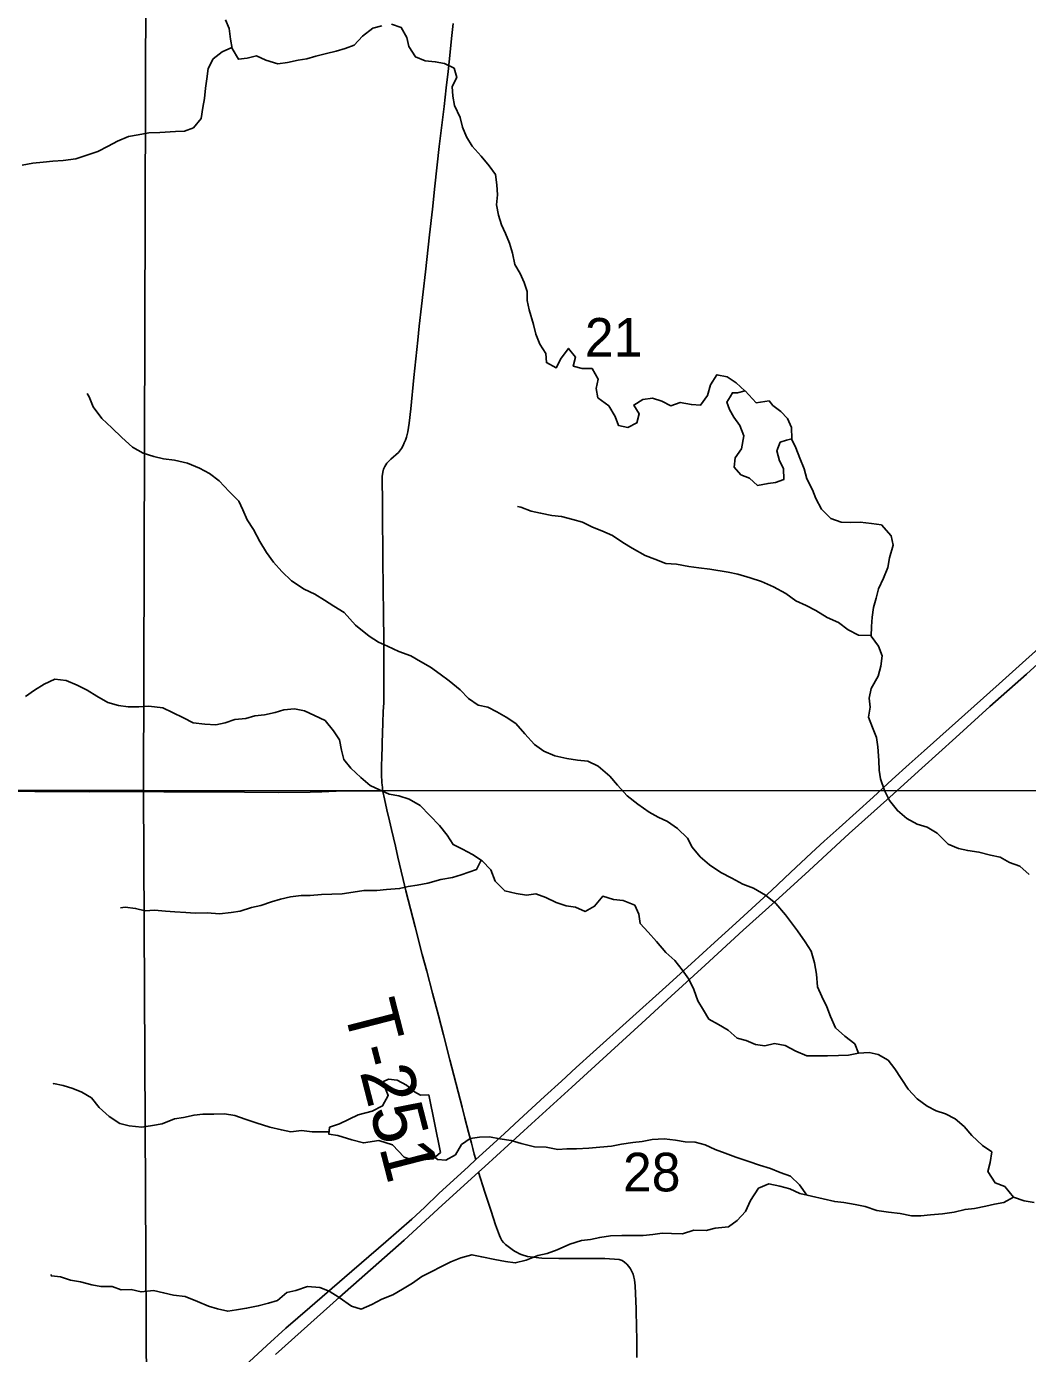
# Model space of a CAD drawing. Extents: x 1874609 to 2204689, y 815661 to 1281160.
# Drawn here: x 2054618 to 2060340, y 1064307 to 1071892 of the extents above; entities that cross this region are included whole.
import ezdxf

# ---------------------------------------------------------------- set-up
doc = ezdxf.new("R2010")
doc.units = 0
for name, color, linetype in [('GM_X_Minor_Lake', 7, 'Continuous'), ('GM_X_Minor_River', 7, 'Continuous'), ('GM_X_Section', 7, 'Continuous'), ('GM_X_Section_Text', 7, 'Continuous'), ('GM_X_Township_Road', 7, 'Continuous'), ('GM_X_Township_Road_Text', 7, 'Continuous'), ('GM_X_US_Route', 7, 'Continuous')]:
    doc.layers.add(name, color=color, linetype=linetype)

msp = doc.modelspace()

# ---------------------------------------------------------------- linework, layer by layer
at = {"layer": 'GM_X_Minor_Lake'}
for points in [[(2058725.6, 1069809.8), (2058681.5, 1069798.2), (2058653.5, 1069798.5), (2058639.3, 1069774.6), (2058621, 1069744.7), (2058636.7, 1069702.5), (2058660.3, 1069658.2), (2058695.9, 1069611.8), (2058719.3, 1069551.5), (2058704.7, 1069477.5), (2058668.3, 1069425.8), (2058663.8, 1069373.7), (2058701.5, 1069329.3), (2058751.3, 1069310.8), (2058796.9, 1069268.3), (2058857, 1069279.7), (2058899, 1069285.3), (2058947.2, 1069302.9), (2058945.7, 1069365), (2058922.1, 1069409.3), (2058906.6, 1069465.5), (2058927, 1069515.4), (2058963.1, 1069527.1), (2058993.1, 1069534.8), (2058991.7, 1069598.9), (2058968.1, 1069651.2), (2058930.5, 1069691.6), (2058884.8, 1069726.1), (2058863, 1069752.4), (2058788.9, 1069741.1)], [(2058788.9, 1069741.1), (2058725.6, 1069809.8)], [(2056917.8, 1065784.9), (2056869.8, 1065783.4), (2056836, 1065801.8), (2056790.3, 1065840.3), (2056736.6, 1065868.8), (2056686.6, 1065875.3), (2056658.5, 1065861.6), (2056666.2, 1065829.5), (2056685.8, 1065781.2), (2056653.3, 1065721.4), (2056593.1, 1065691.9), (2056512.9, 1065670.7), (2056406.5, 1065619.6), (2056350.4, 1065600.2), (2056346, 1065560.1), (2056398, 1065553.6), (2056477.7, 1065528.8), (2056543.6, 1065510.1), (2056631.6, 1065523.3), (2056709.4, 1065498.5), (2056776.8, 1065429.7), (2056836.6, 1065407.1), (2056900.7, 1065416.5), (2056942.7, 1065420.1), (2056985, 1065455.8)], [(2056985, 1065455.8), (2056917.8, 1065784.9)]]:
    msp.add_lwpolyline(points, dxfattribs=at)
at = {"layer": 'GM_X_Minor_River'}
for points in [[(2055754.6, 1071930), (2055776.1, 1071879.8), (2055783.6, 1071819.6), (2055793.1, 1071765.4), (2055828.6, 1071705), (2055878.6, 1071710.5), (2055932.7, 1071724), (2055986.5, 1071699.4), (2056054.3, 1071678.7), (2056110.4, 1071686.2), (2056170.5, 1071699.6), (2056220.5, 1071707.1), (2056270.6, 1071722.7), (2056332.7, 1071738.1), (2056386.8, 1071751.6), (2056438.9, 1071765.1), (2056491.1, 1071784.6), (2056537.5, 1071836.3), (2056597.9, 1071881.8), (2056648, 1071895.3)], [(2056704.1, 1071904.8), (2056759.9, 1071886.2), (2056791.4, 1071829.8), (2056802.9, 1071777.6), (2056840.4, 1071719.1), (2056896.2, 1071694.6), (2056954.1, 1071690), (2057008, 1071679.5), (2057061.8, 1071652.9), (2057077.3, 1071600.7), (2057050.9, 1071548.8), (2057054.4, 1071492.7), (2057064, 1071440.5), (2057097.4, 1071372.1), (2057110.9, 1071315.9), (2057132.4, 1071261.6), (2057166, 1071207.2), (2057217.5, 1071150.6), (2057263, 1071096.1), (2057298.5, 1071045.6), (2057306, 1070987.5), (2057309.5, 1070929.3), (2057305.1, 1070873.3), (2057316.5, 1070813.1), (2057332.1, 1070758.8), (2057355.6, 1070708.5), (2057379.2, 1070654.2), (2057396.7, 1070596), (2057410.1, 1070531.7), (2057439.7, 1070479.4), (2057463.2, 1070429.1), (2057478.8, 1070376.8), (2057480.3, 1070324.7), (2057491.9, 1070272.5), (2057515.2, 1070188.2), (2057528.7, 1070134), (2057552.2, 1070075.6), (2057585.7, 1070023.2), (2057589.3, 1069971.1), (2057645, 1069940.5), (2057673.5, 1069996.3), (2057715.9, 1070052), (2057755.5, 1070001.5), (2057743, 1069949.6), (2057794.9, 1069937.1), (2057850.9, 1069936.5), (2057886.4, 1069876.1), (2057873.9, 1069822.1), (2057883.5, 1069769.9), (2057947, 1069723.2), (2057982.5, 1069662.8), (2058002.1, 1069610.5), (2058056, 1069600), (2058106.2, 1069625.5), (2058120.6, 1069677.5), (2058089, 1069727.9), (2058141.3, 1069759.4)], [(2055792.1, 1071770.9), (2055735, 1071747.9), (2055684.7, 1071706.3), (2055656.2, 1071652.5), (2055647.7, 1071592.5), (2055641.2, 1071538.5), (2055634.7, 1071480.5), (2055626.3, 1071428.5), (2055615.8, 1071366.5), (2055571.3, 1071312.8), (2055521.2, 1071293.3), (2055469.2, 1071291.8), (2055379.2, 1071286.6), (2055317.2, 1071283.2), (2055255.1, 1071271.8), (2055201, 1071262.3), (2055136.8, 1071236.9), (2055084.6, 1071207.4), (2055024.4, 1071177.9), (2054950.2, 1071152.6), (2054900, 1071135.1), (2054826, 1071125.8), (2054768, 1071122.3), (2054711.9, 1071116.9), (2054653.9, 1071111.4), (2054591.8, 1071100)], [(2058141.3, 1069759.4), (2058195.4, 1069766.9), (2058249.2, 1069750.4), (2058301, 1069723.8), (2058355.1, 1069743.3), (2058419, 1069730.7), (2058470.9, 1069728.2), (2058511.4, 1069781.8), (2058527.9, 1069843.8), (2058564.4, 1069901.5), (2058622.3, 1069888.9), (2058674, 1069854.4), (2058723.6, 1069809.3)], [(2059373.1, 1066023.5), (2059353.5, 1066075.8), (2059295.9, 1066120.4), (2059242.3, 1066169), (2059212.9, 1066233.4), (2059193.4, 1066287.7), (2059163.9, 1066348.1), (2059140.4, 1066402.4), (2059133, 1066474.6), (2059121.5, 1066538.8), (2059104.1, 1066607.1), (2059068.6, 1066659.5), (2059025.1, 1066722), (2058955.9, 1066814.8), (2058900.5, 1066879.5), (2058842.9, 1066926.1), (2058773.3, 1066966.8), (2058713.5, 1066989.5), (2058649.8, 1067024.1), (2058586.1, 1067056.8), (2058522.5, 1067099.5), (2058468.9, 1067146.1), (2058423.4, 1067200.6), (2058395.8, 1067253), (2058338.3, 1067307.6), (2058282.7, 1067348.2), (2058228.9, 1067372.8), (2058177.2, 1067401.3), (2058111.6, 1067446), (2058052, 1067494.7), (2057996.5, 1067555.3), (2057953, 1067605.8), (2057885.5, 1067664.6), (2057825.8, 1067693.2), (2057767.8, 1067697.8), (2057705.9, 1067708.4), (2057638.1, 1067723.1), (2057574.3, 1067749.7), (2057520.7, 1067788.3), (2057467.2, 1067848.9), (2057415.7, 1067907.5), (2057360.1, 1067944.1), (2057306.3, 1067974.7), (2057254.6, 1068001.2), (2057198.7, 1068011.8), (2057145, 1068050.4), (2057097.5, 1068100.9), (2057033.9, 1068151.6), (2056982.3, 1068190.2), (2056926.6, 1068228.8), (2056868.9, 1068261.4), (2056815.2, 1068294), (2056745.4, 1068318.7), (2056681.7, 1068349.4), (2056629.9, 1068371.9), (2056576.2, 1068406.5), (2056498.8, 1068469.3), (2056433.4, 1068542.1), (2056373.8, 1068578.7), (2056320.1, 1068613.3), (2056266.4, 1068647.9), (2056204.6, 1068676.5), (2056133.1, 1068723.3), (2056077.5, 1068775.9), (2056030, 1068830.5), (2055988.5, 1068884.9), (2055951, 1068947.4), (2055915.6, 1069015.9), (2055878.1, 1069072.3), (2055854.6, 1069128.6), (2055831, 1069178.9), (2055775.5, 1069233.6), (2055718.1, 1069294.2), (2055664.4, 1069336.8), (2055606.7, 1069367.4), (2055537, 1069396.1), (2055463.2, 1069412.9), (2055401.2, 1069421.5), (2055345.4, 1069434.1), (2055283.5, 1069452.7), (2055223.9, 1069487.3), (2055162.3, 1069542), (2055104.8, 1069598.7), (2055047.3, 1069651.3), (2054997.9, 1069717.9), (2054976.4, 1069774.2), (2054964.6, 1069794.3)], [(2059944.9, 1067193.8), (2059887.1, 1067218.4), (2059823.6, 1067281.1), (2059766, 1067315.8), (2059710.1, 1067332.3), (2059650.4, 1067365), (2059596.8, 1067409.6), (2059551.3, 1067468.1), (2059521.8, 1067524.5), (2059500.4, 1067590.8), (2059492.8, 1067640.9), (2059489.3, 1067697.1), (2059484, 1067775.2), (2059476.4, 1067827.4), (2059454.9, 1067885.7), (2059431.4, 1067944), (2059439.9, 1068002), (2059434.3, 1068052.2), (2059446.8, 1068108.1), (2059485.4, 1068177.9), (2059501.9, 1068235.8), (2059508.4, 1068293.8), (2059488.9, 1068350.1), (2059445.4, 1068406.6), (2059447.8, 1068462.7), (2059452.3, 1068514.7), (2059458.8, 1068570.8), (2059475.2, 1068624.7), (2059487.7, 1068676.6), (2059516.2, 1068738.4), (2059540.7, 1068800.3), (2059551.1, 1068854.3), (2059571.7, 1068926.2), (2059560.2, 1068980.4), (2059504.8, 1069043), (2059448.9, 1069051.6), (2059382.9, 1069058.2), (2059330.9, 1069056.8), (2059275, 1069059.3), (2059215.2, 1069079.9), (2059161.6, 1069132.5), (2059130.2, 1069192.9), (2059110.6, 1069243.2), (2059079.1, 1069305.6), (2059063.6, 1069363.8), (2059038.2, 1069424.2), (2059014.7, 1069482.5), (2058991.1, 1069534.3)], [(2059445.5, 1068410.1), (2059373.4, 1068413.3), (2059315.7, 1068443.9), (2059260.1, 1068484.5), (2059194.3, 1068513.2), (2059130.7, 1068553.9), (2059075, 1068582.5), (2059015.2, 1068609.1), (2058957.6, 1068651.7), (2058887.9, 1068688.5), (2058820.2, 1068719.2), (2058754.4, 1068739.9), (2058684.6, 1068760.6), (2058628.7, 1068773.1), (2058524.9, 1068790.2), (2058461, 1068796.8), (2058403.1, 1068805.4), (2058333.2, 1068818.1), (2058273.3, 1068822.6), (2058209.5, 1068847.3), (2058153.7, 1068867.9), (2058080.1, 1068910.7), (2058026.4, 1068943.2), (2057966.7, 1068981.9), (2057907, 1069008.5), (2057853.2, 1069029.1), (2057795.4, 1069057.7), (2057741.6, 1069074.2), (2057675.7, 1069090.9), (2057619.8, 1069097.4), (2057555.9, 1069110.1), (2057502, 1069120.6), (2057444.3, 1069145.2), (2057424.3, 1069147.4)], [(2056088.8, 1067986.6), (2056038.7, 1067971), (2055978.6, 1067957.6), (2055922.6, 1067952.1), (2055870.4, 1067936.6), (2055808.4, 1067931.2), (2055752.3, 1067911.7), (2055700.2, 1067900.2), (2055636.2, 1067904.8), (2055570.3, 1067911.5), (2055514.6, 1067940.1), (2055452.9, 1067970.7), (2055397.1, 1067997.3), (2055317.2, 1068006.1), (2055259.2, 1068002.6), (2055199.2, 1068003.2), (2055143.3, 1068009.8), (2055081.5, 1068028.4), (2055019.8, 1068063.1), (2054964.1, 1068097.7), (2054906.3, 1068126.3), (2054844.6, 1068152.9), (2054778.7, 1068161.6), (2054718.5, 1068132.1), (2054662.2, 1068098.6), (2054611.9, 1068063)], [(2060377.5, 1065170.3), (2060321.6, 1065178.9), (2060259.8, 1065199.5), (2060210.3, 1065262.1), (2060154.5, 1065282.7), (2060113.1, 1065347.2), (2060127.5, 1065399.1), (2060136, 1065459.2), (2060082.4, 1065495.8), (2060020.9, 1065552.4), (2059977.3, 1065604.9), (2059925.7, 1065647.5), (2059872, 1065676.1), (2059818.1, 1065694.6), (2059766.4, 1065721.2), (2059708.7, 1065761.8), (2059657.2, 1065818.4), (2059582.2, 1065933.3), (2059542.7, 1065983.8), (2059487, 1066016.4), (2059435.1, 1066026.9), (2059373.1, 1066023.5), (2059317, 1066012), (2059259, 1066010.6), (2059197, 1066007.2), (2059079, 1066008.3), (2059015.3, 1066035), (2058955.6, 1066067.6), (2058893.7, 1066078.2), (2058837.6, 1066064.8), (2058785.7, 1066073.3), (2058731.9, 1066095.8), (2058680, 1066108.4), (2058628.4, 1066154.9), (2058572.7, 1066187.5), (2058519, 1066218.1), (2058487.4, 1066268.5), (2058455.9, 1066322.9), (2058432.5, 1066387.2), (2058403, 1066445.6), (2058365.4, 1066500.1), (2058323.9, 1066552.5), (2058272.3, 1066599.1), (2058218.9, 1066661.7), (2058171.3, 1066714.3), (2058125.8, 1066764.8), (2058118.2, 1066817), (2058094.7, 1066869.3), (2058028.9, 1066896), (2057973, 1066902.5), (2057913.2, 1066921.1), (2057864.7, 1066863.5), (2057810.5, 1066834), (2057756.7, 1066858.5), (2057702.8, 1066865.1), (2057644.9, 1066883.7), (2057587.2, 1066912.3), (2057529.4, 1066934.9), (2057475.4, 1066927.4), (2057417.4, 1066936), (2057351.6, 1066950.6), (2057296.1, 1067007.3), (2057272.6, 1067071.6), (2057223.1, 1067122.1), (2057167.4, 1067158.8), (2057109.7, 1067189.4), (2057055.9, 1067215.9), (2057022.4, 1067270.3), (2056978.9, 1067324.8), (2056867.9, 1067438.1), (2056804.2, 1067474.8), (2056746.4, 1067493.4), (2056690.5, 1067503.9), (2056634.7, 1067528.5), (2056583, 1067553.1), (2056529.4, 1067599.6), (2056471.8, 1067652.3), (2056432.3, 1067702.8), (2056418.7, 1067755), (2056407.2, 1067815.2), (2056371.7, 1067865.6), (2056324.2, 1067924.2), (2056264.5, 1067952.8), (2056206.7, 1067979.4), (2056148.8, 1067992), (2056088.8, 1067986.6)], [(2060349.5, 1067043.7), (2060295.9, 1067092.3), (2060238.1, 1067112.9), (2060184.4, 1067143.4), (2060128.5, 1067156), (2060062.6, 1067172.7), (2059998.7, 1067181.3), (2059944.9, 1067193.8)], [(2057215.9, 1067126.8), (2057190.7, 1067072.4), (2057102.4, 1067043.2), (2057052.3, 1067027.6), (2056986.3, 1067016.3), (2056912.1, 1066995), (2056850, 1066983.6), (2056800, 1066976), (2056749.9, 1066964.5), (2056675.9, 1066959.2), (2056619.8, 1066953.7), (2056545.8, 1066952.4), (2056485.8, 1066943), (2056421.7, 1066933.6), (2056363.7, 1066932.2), (2056303.7, 1066930.8), (2056239.7, 1066925.4), (2056187.7, 1066923.9), (2056125.7, 1066916.5), (2056069.6, 1066903), (2056017.5, 1066887.5), (2055957.3, 1066868), (2055903.2, 1066856.5), (2055839.1, 1066835.1), (2055787, 1066827.6), (2055721, 1066820.3), (2055651, 1066824.9), (2055581, 1066823.6), (2055529.1, 1066828.1), (2055465.1, 1066830.8), (2055411.2, 1066835.3), (2055349.2, 1066839.9), (2055295.2, 1066836.4), (2055241.4, 1066851), (2055181.4, 1066857.6), (2055155.4, 1066853.8)], [(2056347.6, 1065574.2), (2056250.2, 1065573.1), (2056190.3, 1065581.7), (2056128.2, 1065574.3), (2056074.3, 1065584.8), (2056008.5, 1065599.5), (2055930.7, 1065624.3), (2055866.9, 1065646.9), (2055809.1, 1065667.5), (2055749.2, 1065676.1), (2055689.2, 1065674.7), (2055625.2, 1065675.3), (2055575.2, 1065669.8), (2055515.1, 1065656.4), (2055463.1, 1065648.9), (2055392.8, 1065619.5), (2055336.8, 1065610), (2055276.7, 1065600.6), (2055204.8, 1065607.3), (2055150.9, 1065621.9), (2055089.3, 1065660.5), (2055033.7, 1065713.1), (2054988.2, 1065767.7), (2054934.5, 1065800.3), (2054882.7, 1065820.8), (2054826.9, 1065839.4), (2054771, 1065849.9), (2054772.9, 1065845.9)], [(2059078.9, 1065212.1), (2059036.8, 1065271.5), (2058985.2, 1065320.1), (2058925.4, 1065340.7), (2058871.6, 1065363.3), (2058807.8, 1065383.9), (2058746, 1065404.6), (2058672.2, 1065429.3), (2058612.4, 1065451.9), (2058554.6, 1065472.5), (2058496.9, 1065499.1), (2058441, 1065513.7), (2058383.1, 1065516.3), (2058327.2, 1065526.8), (2058263.2, 1065533.5), (2058195.2, 1065530.1), (2058137.1, 1065518.7), (2058083.1, 1065513.2), (2058019.1, 1065503.8), (2057961, 1065492.3), (2057895, 1065487), (2057832.9, 1065479.6), (2057760.9, 1065476.2), (2057706.9, 1065476.8), (2057654.9, 1065473.3), (2057589, 1065485.9), (2057521.1, 1065488.6), (2057445.3, 1065507.4), (2057387.4, 1065524), (2057323.5, 1065534.6), (2057263.6, 1065545.2), (2057207.6, 1065543.7), (2057153.6, 1065536.2), (2057103.3, 1065500.7), (2057070.8, 1065442.9), (2057014.6, 1065411.4), (2056967.4, 1065416.5), (2056952.5, 1065428.4)], [(2060259.8, 1065199.5), (2060205.5, 1065170), (2060151.5, 1065160.5), (2060101.4, 1065149), (2060037.3, 1065135.6), (2059983.3, 1065130.1), (2059921.2, 1065114.7), (2059855.1, 1065105.3), (2059785.1, 1065100), (2059731.1, 1065094.5), (2059677.1, 1065093), (2059611.2, 1065107.7), (2059545.3, 1065114.3), (2059479.4, 1065125), (2059411.6, 1065147.7), (2059355.7, 1065158.2), (2059289.8, 1065168.9), (2059237.9, 1065175.4), (2059038.3, 1065221.4), (2058980.6, 1065248), (2058924.7, 1065262.6), (2058860.9, 1065277.2), (2058802.7, 1065251.8), (2058756.1, 1065182.1), (2058727.6, 1065118.3), (2058681.1, 1065066.6), (2058630.9, 1065031.1), (2058554.8, 1065023.8), (2058502.7, 1065010.3), (2058432.7, 1065011), (2058368.6, 1064991.6), (2058304.6, 1064992.2), (2058250.7, 1064994.7), (2058198.6, 1064987.2), (2058142.6, 1064981.7), (2058074.6, 1064980.4), (2058020.6, 1064980.9), (2057956.6, 1064979.5), (2057894.6, 1064970.1), (2057842.5, 1064958.6), (2057790.4, 1064953.1), (2057724.3, 1064931.7), (2057652, 1064898.4), (2057593.9, 1064878.9), (2057539.8, 1064867.4), (2057473.6, 1064840), (2057411.5, 1064824.6), (2057355.6, 1064833.1), (2057295.7, 1064843.7), (2057219.8, 1064858.5), (2057163.9, 1064871.1), (2057099.8, 1064853.7), (2057043.6, 1064830.2), (2056989.4, 1064804.6), (2056931.2, 1064773.2), (2056877, 1064747.6), (2056824.6, 1064708.1), (2056766.4, 1064674.6), (2056712.1, 1064641.1), (2056647.9, 1064617.7), (2056591.7, 1064586.2), (2056531.5, 1064560.7), (2056475.6, 1064577.3), (2056404.1, 1064626), (2056348.4, 1064662.6), (2056294.6, 1064683.2), (2056224.7, 1064689.9), (2056156.5, 1064666.5), (2056106.4, 1064655), (2056052, 1064609.4), (2055999.9, 1064593.9), (2055941.8, 1064578.4), (2055875.7, 1064565.1), (2055817.6, 1064555.6), (2055767.6, 1064548.1), (2055709.7, 1064562.7), (2055657.9, 1064577.2), (2055594.1, 1064603.9), (2055524.4, 1064632.6), (2055458.5, 1064639.3), (2055400.6, 1064653.8), (2055342.7, 1064666.4), (2055272.7, 1064659.1), (2055214.8, 1064671.7), (2055158.8, 1064670.2), (2055107, 1064688.8), (2055043, 1064689.4), (2054991.1, 1064699.9), (2054925.3, 1064716.6), (2054869.4, 1064725.1), (2054811.6, 1064745.7), (2054759.6, 1064750.2), (2054755.7, 1064758.3)]]:
    msp.add_lwpolyline(points, dxfattribs=at)
at = {"layer": 'GM_X_Section'}
for points in [[(2055300.6, 1072817.3), (2055287, 1067524.1), (2050065.8, 1067532), (2050065.3, 1072821.1)], [(2060623.8, 1072847.8), (2060730.3, 1067523), (2055287, 1067524.1), (2055300.6, 1072817.3)], [(2055287, 1067524.1), (2055313.6, 1062177.1), (2052406, 1062140.9), (2050158.4, 1062213.2), (2050065.8, 1067532)], [(2060730.3, 1067523), (2060745.3, 1062047.8), (2058105.7, 1062064.7), (2056081.9, 1062209.8), (2055313.6, 1062177.1), (2055287, 1067524.1)]]:
    msp.add_lwpolyline(points, close=True, dxfattribs=at)
at = {"layer": 'GM_X_Township_Road'}
for points in [[(2056654.8, 1067522.5), (2056653.3, 1067532.1), (2056651.8, 1067543.6), (2056650.4, 1067555.4), (2056649.3, 1067569.6), (2056648.3, 1067584.9), (2056647.6, 1067600.8), (2056647.1, 1067617), (2056646.9, 1067633.3), (2056647, 1067649.6), (2056648.8, 1067730.8), (2056649.9, 1067763.4), (2056650.4, 1067779.7), (2056650.8, 1067796), (2056654.5, 1067910.7), (2056657.1, 1067976.2), (2056659.3, 1068025.5), (2056659.4, 1068091.3), (2056659.4, 1068140.3), (2056660, 1068222.4), (2056659.5, 1068320.8), (2056660.4, 1068419.1), (2056658.8, 1068501.2), (2056655.7, 1068714.3), (2056654.6, 1068812.6), (2056654.2, 1068927.5), (2056653.4, 1069042.3), (2056652.8, 1069192.7), (2056651.3, 1069285.1), (2056651.3, 1069320), (2056654.4, 1069344.2), (2056657.4, 1069360.9), (2056665, 1069377.6), (2056677.1, 1069395.8), (2056699.9, 1069418.5), (2056743.8, 1069456.4), (2056760.5, 1069479.1), (2056770, 1069497), (2056777.4, 1069512.1), (2056783.7, 1069527.6), (2056788.9, 1069543.5), (2056796.9, 1069575.7), (2056805.1, 1069624.6), (2056814.3, 1069706.4), (2056831.9, 1069885.9), (2056854.1, 1070098.1), (2056862.6, 1070179.7), (2056875.1, 1070293.6), (2056884.8, 1070374.9), (2056897.9, 1070489.1), (2056921.7, 1070701), (2056937.7, 1070847.9), (2056951.5, 1070978.4), (2056977.4, 1071206.6), (2057004.4, 1071434.7), (2057016.9, 1071540.3), (2057027.5, 1071634.3), (2057039, 1071744.4), (2057047.2, 1071823.8), (2057056.4, 1071908.7)], [(2054254.5, 1067520.7), (2054664.8, 1067520), (2054976.6, 1067518.1), (2055124.3, 1067519.4), (2055206.4, 1067519.9), (2055403.2, 1067517.7), (2055862.7, 1067515), (2056059.5, 1067512.9), (2056240, 1067516), (2056305.6, 1067517.8), (2056387.3, 1067520.6), (2056501.6, 1067522.9), (2056567.2, 1067522.7), (2056616.3, 1067522.6), (2056654.8, 1067522.5)], [(2057186.5, 1065414.9), (2057177.6, 1065446.7), (2057169, 1065477.8), (2057160.5, 1065509.1), (2057144, 1065572.4), (2057123.7, 1065651.9), (2057107.1, 1065715.4), (2057038, 1065984.8), (2057001.4, 1066127.6), (2056972.9, 1066238.8), (2056939.3, 1066365.8), (2056905.3, 1066492.5), (2056879.1, 1066586.7), (2056838.8, 1066745.3), (2056786.1, 1066951.7), (2056770.7, 1067015.4), (2056759.4, 1067063.2), (2056741.1, 1067142.9), (2056726.4, 1067206.7), (2056715.4, 1067254.6), (2056704.3, 1067302.6), (2056692.8, 1067351), (2056677.7, 1067414), (2056663.2, 1067476.4), (2056655.2, 1067519.4), (2056654.8, 1067522.5)], [(2058106.3, 1064284.1), (2058105.8, 1064398.7), (2058105.3, 1064447.9), (2058103.1, 1064562.7), (2058097.1, 1064693.9), (2058093.5, 1064727), (2058089.9, 1064743.4), (2058084.9, 1064759.5), (2058078.3, 1064775.1), (2058070.3, 1064789.9), (2058060.7, 1064803.9), (2058049.5, 1064816.8), (2058036.7, 1064828.1), (2058022.2, 1064837.4), (2058005.9, 1064843.6), (2057923.1, 1064848.8), (2057841.1, 1064850.3), (2057759.1, 1064849.8), (2057660.8, 1064849.4), (2057562.7, 1064852.3), (2057514, 1064856.4), (2057482.2, 1064861.9), (2057451.3, 1064870.9), (2057436.4, 1064876.8), (2057422, 1064883.7), (2057408.1, 1064891.6), (2057394.7, 1064900.5), (2057355.9, 1064930), (2057344.7, 1064940.9), (2057335.2, 1064953.3), (2057327.9, 1064967), (2057321.7, 1064981.9), (2057298.8, 1065042.7), (2057272.9, 1065120), (2057237.6, 1065229.4), (2057201.1, 1065342.6)]]:
    msp.add_lwpolyline(points, dxfattribs=at)
at = {"layer": 'GM_X_US_Route'}
for points in [[(2055617.7, 1064006.8), (2055990.5, 1064352.8), (2056099.8, 1064451.8), (2056236.2, 1064569.6), (2056335.6, 1064655.3), (2056434.5, 1064741.6), (2056670.7, 1064945.1), (2056819.4, 1065074.4), (2056892, 1065141.1), (2056974.9, 1065220.6), (2057143.8, 1065375.7), (2057186.5, 1065414.9), (2057264.6, 1065486.4), (2057349.4, 1065563.9), (2057434, 1065641.6), (2057579, 1065774.8), (2057675.5, 1065863.8), (2057760.2, 1065941.4), (2057857.1, 1066029.9), (2058271.7, 1066402.3), (2058417.6, 1066534.3), (2058551.6, 1066655.3), (2058672.7, 1066766.1), (2058878, 1066955), (2058986, 1067055.7), (2059105.3, 1067168.3), (2059177.5, 1067235.1), (2059262.7, 1067312.1), (2059457.9, 1067487.3), (2059566.7, 1067587), (2059663.7, 1067675.4), (2059749.4, 1067751.9), (2060177.7, 1068134.4), (2060518.8, 1068442.1)], [(2056040.6, 1064300.6), (2056187.4, 1064431.8), (2056407.5, 1064628.9), (2056776, 1064955.4), (2056994.1, 1065154.6), (2057201.1, 1065342.6), (2057237, 1065375.2), (2057503.7, 1065618.5), (2057734.2, 1065828.3), (2058157.6, 1066216.3), (2058303.7, 1066348.3), (2058496.5, 1066526.5), (2058714.9, 1066725.5), (2058897, 1066891.2), (2059091.4, 1067067.8), (2059320.7, 1067279.2), (2059553.1, 1067487), (2059736.1, 1067651.8), (2059931.2, 1067827.5), (2060125.3, 1068004.4), (2060334.3, 1068189.2), (2060503.5, 1068344.5)]]:
    msp.add_lwpolyline(points, dxfattribs=at)

# ---------------------------------------------------------------- texts
at = {"layer": 'GM_X_Section_Text'}
for s, p in [('21', (2057809.7, 1070004.4)), ('28', (2058027.5, 1065233.2))]:
    msp.add_text(s, height=221, rotation=0.00001, dxfattribs=at).set_placement(p)
at = {"layer": 'GM_X_Township_Road_Text'}
msp.add_text('T-251', height=300, rotation=284.44025, dxfattribs=at).set_placement((2056427.3, 1066283.5))

doc.saveas('drawing.dxf')
